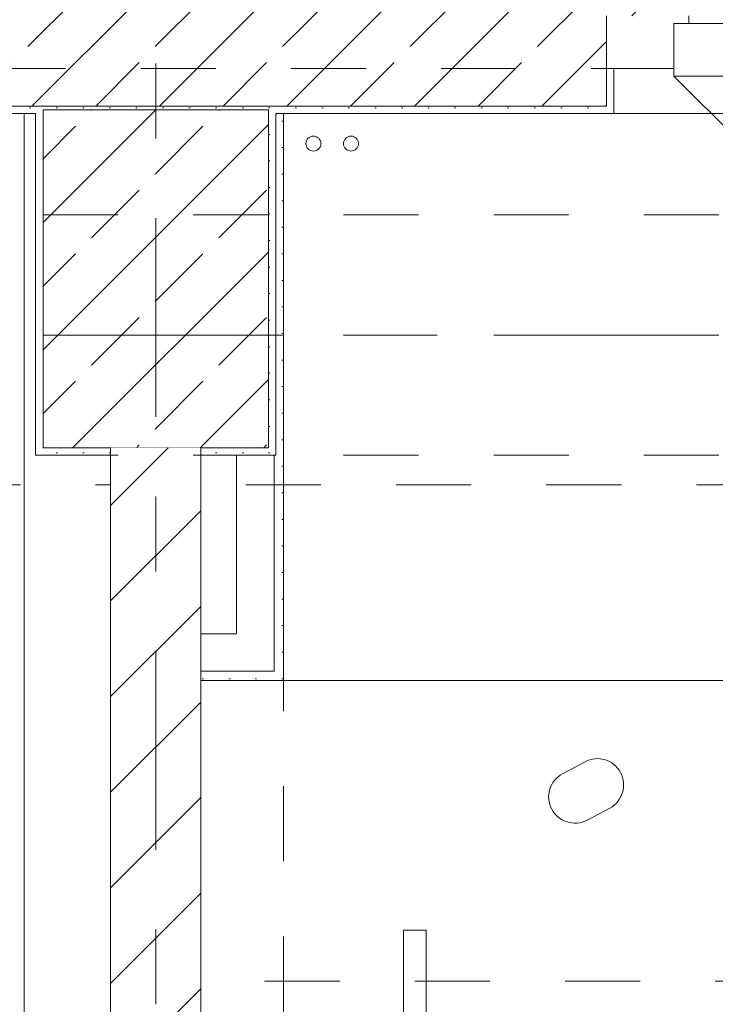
# Model space of a CAD drawing. Header units: metres. Extents: x -4 to 100, y -11 to 17.
# Tile 523 of 656: x 36.349 to 37.275, y 12.259 to 13.57. Entities that reach past the tile are written whole.
import ezdxf

# ---------------------------------------------------------------- set-up
doc = ezdxf.new("R2010")
doc.units = ezdxf.units.M
doc.header["$MEASUREMENT"] = 0
for name, pattern in [('Achse', [0.2, 0.1, -0.05, 0, -0.05]), ('Strichlinie doppelt', [0.546806, 0.264583, -0.105833, 0.070556, -0.105833]), ('Strichlinie eng', [0.115, 0.075, -0.04]), ('Untersicht', [0.1, 0.075, -0.025]), ('Wipeout_Contour', [1, 0, -1])]:
    doc.linetypes.add(name, pattern=pattern)
for name, color, linetype in [('152 - Bemaßung_ Beschriftung.Ausbau', 7, 'Continuous'), ('451 - Universal.Achsen Raster', 7, 'Continuous'), ('604 - Struktur.Wand Aussen', 7, 'Continuous'), ('605 - Struktur.Wand Innen', 7, 'Continuous'), ('607 - Struktur.Stütze', 7, 'Continuous'), ('608 - Struktur.Träger', 7, 'Continuous'), ('650 - Abdeckung.Fußboden Aufbau', 7, 'Continuous'), ('801 - HKLSE.Heizung_ Klima_ Lüftung', 7, 'Continuous'), ('Neubau_301 - Elemente.Linie', 7, 'Continuous'), ('Neubau_606 - Struktur.Wand Innen Ausbau', 7, 'Continuous'), ('Neubau_653 - Abdeckung.TB Verkofferung', 7, 'Continuous'), ('Neubau_701 - Einrichtung.Möbel', 7, 'Continuous')]:
    doc.layers.add(name, color=color, linetype=linetype)
doc.styles.add('ERSTELLTER_STIL_2', font='txt')
doc.dimstyles.new('ERSTELLTER_STIL__5', dxfattribs={"dimtxt": 0.1, "dimasz": 0.0532, "dimexe": 0.18, "dimexo": 0.0625, "dimgap": 0, "dimtad": 1, "dimtih": 1, "dimtoh": 1, "dimzin": 0, "dimdsep": 46, "dimtxsty": 'ERSTELLTER_STIL_2', "dimblk": 'ARROWHEAD_2', "dimblk1": 'ARROWHEAD_2', "dimblk2": 'ARROWHEAD_2', "dimcen": 0.09, "dimse1": 1, "dimse2": 1, "dimclrd": 7, "dimclre": 7, "dimclrt": 7, "dimazin": 0, "dimtfac": 1, "dimtdec": 4, "dimtmove": 0, "dimatfit": 3, "dimfxl": 1, "dimtolj": 1, "dimtzin": 0, "dimarcsym": 0})
pattern_1 = [(45, (0, 0), (-0.0848528, 0.0848528), []), (45, (-0.04243, 0.04243), (-0.0848528, 0.0848528), [0.09, -0.03])]
pattern_2 = [(45, (0, 0), (-0.01767767, 0.01767767), [0, -0.025])]

# ---------------------------------------------------------------- blocks, each defined once
blk = doc.blocks.new('*D336')
at = {"layer": '152 - Bemaßung_ Beschriftung.Ausbau', "color": 7, "linetype": 'Continuous', "lineweight": 5}
for p, q in [((33, 15.3025), (33, 15.4075)), ((33.0202, 15.39), (32.9798, 15.32)), ((36.4902, 15.39), (36.4498, 15.32)), ((32.86, 15.355), (33, 15.355)), ((33, 15.355), (36.47, 15.355))]:
    blk.add_line(p, q, dxfattribs=at)
at = {"layer": '152 - Bemaßung_ Beschriftung.Ausbau', "color": 7, "lineweight": 5, "char_height": 0.1, "attachment_point": 7, "style": 'ERSTELLTER_STIL_2'}
for s, insert in [('\\A1;{\\pql;\\fArial|b0|i0|c0|p38;3,47}', (34.5261, 15.375)), ('\\A1;{\\pql;\\fArial|b0|i0|c0|p38;12}', (36.298, 15.375))]:
    blk.add_mtext(s, dxfattribs=dict(at, insert=insert))
blk = doc.blocks.new('ARROWHEAD_2')
at = {"color": 0, "linetype": 'Continuous', "lineweight": 0}
for p, q in [((-0.378, -0.655), (0.378, 0.655)), ((0, 0), (-1, 0))]:
    blk.add_line(p, q, dxfattribs=at)
blk = doc.blocks.new('*D337')
at = {"layer": '152 - Bemaßung_ Beschriftung.Ausbau', "color": 7, "linetype": 'Continuous', "lineweight": 5}
for p, q in [((36.47, 15.3025), (36.47, 15.4075)), ((36.4902, 15.39), (36.4498, 15.32)), ((36.6102, 15.39), (36.5698, 15.32)), ((33, 15.355), (36.47, 15.355)), ((36.47, 15.355), (36.59, 15.355))]:
    blk.add_line(p, q, dxfattribs=at)
blk = doc.blocks.new('*D338')
at = {"layer": '152 - Bemaßung_ Beschriftung.Ausbau', "color": 7, "linetype": 'Continuous', "lineweight": 5}
for p, q in [((36.59, 15.3025), (36.59, 15.4075)), ((36.6102, 15.39), (36.5698, 15.32)), ((40.0702, 15.39), (40.0298, 15.32)), ((36.47, 15.355), (36.59, 15.355)), ((36.59, 15.355), (40.05, 15.355))]:
    blk.add_line(p, q, dxfattribs=at)
at = {"layer": '152 - Bemaßung_ Beschriftung.Ausbau', "color": 7, "lineweight": 5, "char_height": 0.1, "attachment_point": 7, "style": 'ERSTELLTER_STIL_2'}
for s, insert in [('\\A1;{\\pql;\\fArial|b0|i0|c0|p38;3,46}', (38.1111, 15.375)), ('\\A1;{\\pql;\\fArial|b0|i0|c0|p38;16}', (39.878, 15.375))]:
    blk.add_mtext(s, dxfattribs=dict(at, insert=insert))
blk = doc.blocks.new('*D339')
at = {"layer": '152 - Bemaßung_ Beschriftung.Ausbau', "color": 7, "linetype": 'Continuous', "lineweight": 5}
for p, q in [((40.05, 15.3025), (40.05, 15.4075)), ((40.0702, 15.39), (40.0298, 15.32)), ((40.2302, 15.39), (40.1898, 15.32)), ((36.59, 15.355), (40.05, 15.355)), ((40.05, 15.355), (40.21, 15.355))]:
    blk.add_line(p, q, dxfattribs=at)
blk = doc.blocks.new('*D373')
at = {"layer": '152 - Bemaßung_ Beschriftung.Ausbau', "color": 7, "linetype": 'Continuous', "lineweight": 5}
for p, q in [((33.08, 15.8025), (33.08, 15.9075)), ((33.1002, 15.89), (33.0598, 15.82)), ((36.4002, 15.89), (36.3598, 15.82)), ((32.78, 15.855), (33.08, 15.855)), ((33.08, 15.855), (36.38, 15.855))]:
    blk.add_line(p, q, dxfattribs=at)
at = {"layer": '152 - Bemaßung_ Beschriftung.Ausbau', "color": 7, "lineweight": 5, "insert": (34.597, 15.875), "char_height": 0.1, "attachment_point": 7, "style": 'ERSTELLTER_STIL_2'}
blk.add_mtext('\\A1;{\\pql;\\fArial|b0|i0|c0|p38;3,30}', dxfattribs=at)
blk = doc.blocks.new('*D374')
at = {"layer": '152 - Bemaßung_ Beschriftung.Ausbau', "color": 7, "linetype": 'Continuous', "lineweight": 5}
for p, q in [((36.38, 15.8025), (36.38, 15.9075)), ((36.4002, 15.89), (36.3598, 15.82)), ((36.7002, 15.89), (36.6598, 15.82)), ((33.08, 15.855), (36.38, 15.855)), ((36.38, 15.855), (36.68, 15.855))]:
    blk.add_line(p, q, dxfattribs=at)
at = {"layer": '152 - Bemaßung_ Beschriftung.Ausbau', "color": 7, "lineweight": 5, "insert": (36.4541, 15.875), "char_height": 0.1, "attachment_point": 7, "style": 'ERSTELLTER_STIL_2'}
blk.add_mtext('\\A1;{\\pql;\\fArial|b0|i0|c0|p38;30}', dxfattribs=at)
blk = doc.blocks.new('*D375')
at = {"layer": '152 - Bemaßung_ Beschriftung.Ausbau', "color": 7, "linetype": 'Continuous', "lineweight": 5}
for p, q in [((36.68, 15.8025), (36.68, 15.9075)), ((36.7002, 15.89), (36.6598, 15.82)), ((40.0002, 15.89), (39.9598, 15.82)), ((36.38, 15.855), (36.68, 15.855)), ((36.68, 15.855), (39.98, 15.855))]:
    blk.add_line(p, q, dxfattribs=at)
at = {"layer": '152 - Bemaßung_ Beschriftung.Ausbau', "color": 7, "lineweight": 5, "insert": (38.197, 15.875), "char_height": 0.1, "attachment_point": 7, "style": 'ERSTELLTER_STIL_2'}
blk.add_mtext('\\A1;{\\pql;\\fArial|b0|i0|c0|p38;3,30}', dxfattribs=at)
blk = doc.blocks.new('*D376')
at = {"layer": '152 - Bemaßung_ Beschriftung.Ausbau', "color": 7, "linetype": 'Continuous', "lineweight": 5}
for p, q in [((39.98, 15.8025), (39.98, 15.9075)), ((40.0002, 15.89), (39.9598, 15.82)), ((40.3002, 15.89), (40.2598, 15.82)), ((36.68, 15.855), (39.98, 15.855)), ((39.98, 15.855), (40.28, 15.855))]:
    blk.add_line(p, q, dxfattribs=at)
at = {"layer": '152 - Bemaßung_ Beschriftung.Ausbau', "color": 7, "lineweight": 5, "insert": (40.0541, 15.875), "char_height": 0.1, "attachment_point": 7, "style": 'ERSTELLTER_STIL_2'}
blk.add_mtext('\\A1;{\\pql;\\fArial|b0|i0|c0|p38;30}', dxfattribs=at)

msp = doc.modelspace()

# ---------------------------------------------------------------- hatches: boundary and pattern name
at = {"layer": '604 - Struktur.Wand Aussen', "linetype": 'Continuous', "lineweight": 0, "true_color": 0x000000}
h = msp.add_hatch(dxfattribs=at)
h.set_pattern_fill('Beton__Stahlbeton_0001', color=18, style=0, pattern_type=2)
h.set_pattern_definition(pattern_1)
h.paths.add_polyline_path([(35.88, 13.695), (35.88, 13.575), (35.94, 13.575), (35.94, 13.505), (35.94, 13.455), (37.13, 13.455), (37.13, 13.505), (37.13, 13.575), (37.19, 13.575), (37.19, 13.695)])
h = msp.add_hatch(dxfattribs=at)
h.set_pattern_fill('Gips_0001', color=18, style=0, pattern_type=2)
h.set_pattern_definition(pattern_2)
h.paths.add_polyline_path([(37.13, 13.445), (37.14, 13.445), (37.14, 13.505), (37.13, 13.505)])
h = msp.add_hatch(dxfattribs=at)
h.set_pattern_fill('Gips_0001', color=18, style=0, pattern_type=2)
h.set_pattern_definition(pattern_2)
h.paths.add_polyline_path([(35.94, 13.445), (36.37, 13.445), (36.37, 13.455), (35.94, 13.455)])
h = msp.add_hatch(dxfattribs=at)
h.set_pattern_fill('Gips_0001', color=18, style=0, pattern_type=2)
h.set_pattern_definition(pattern_2)
h.paths.add_polyline_path([(36.69, 13.455), (36.69, 13.445), (37.13, 13.445), (37.13, 13.455)])
at = {"layer": '607 - Struktur.Stütze', "linetype": 'Continuous', "lineweight": 0, "true_color": 0x000000}
h = msp.add_hatch(dxfattribs=at)
h.set_pattern_fill('Gips_0001', color=18, style=0, pattern_type=2)
h.set_pattern_definition(pattern_2)
h.paths.add_polyline_path([(36.37, 13.455), (36.37, 13.445), (36.38, 13.445), (36.38, 13.45), (36.68, 13.45), (36.68, 13.445), (36.69, 13.445), (36.69, 13.455)])
h = msp.add_hatch(dxfattribs=at)
h.set_pattern_fill('Beton__Stahlbeton_0001', color=18, style=0, pattern_type=2)
h.set_pattern_definition(pattern_1)
h.paths.add_polyline_path([(36.38, 13), (36.68, 13), (36.68, 13.45), (36.38, 13.45)])
h = msp.add_hatch(dxfattribs=at)
h.set_pattern_fill('Gips_0001', color=18, style=0, pattern_type=2)
h.set_pattern_definition(pattern_2)
h.paths.add_polyline_path([(36.38, 13.445), (36.37, 13.445), (36.37, 12.99), (36.47, 12.99), (36.47, 13), (36.38, 13)])
h = msp.add_hatch(dxfattribs=at)
h.set_pattern_fill('Gips_0001', color=18, style=0, pattern_type=2)
h.set_pattern_definition(pattern_2)
h.paths.add_polyline_path([(36.59, 12.99), (36.69, 12.99), (36.69, 13.445), (36.68, 13.445), (36.68, 13), (36.59, 13)])
at = {"layer": 'Neubau_606 - Struktur.Wand Innen Ausbau', "linetype": 'Continuous', "lineweight": 0, "true_color": 0x000000}
h = msp.add_hatch(dxfattribs=at)
h.set_pattern_fill('Gips_0001', color=18, style=0, pattern_type=2)
h.set_pattern_definition(pattern_2)
h.paths.add_polyline_path([(36.69, 12.99), (36.6875, 12.99), (36.6875, 12.7025), (36.7, 12.7025), (36.7, 13.445), (36.69, 13.445)])
h = msp.add_hatch(dxfattribs=at)
h.set_pattern_fill('Gips_0001', color=18, style=0, pattern_type=2)
h.set_pattern_definition(pattern_2)
h.paths.add_polyline_path([(36.6875, 12.7025), (36.6875, 12.69), (36.7, 12.69)])
h = msp.add_hatch(dxfattribs=at)
h.set_pattern_fill('Gips_0001', color=18, style=0, pattern_type=2)
h.set_pattern_definition(pattern_2)
h.paths.add_polyline_path([(36.6875, 12.7025), (36.7, 12.69), (36.7, 12.7025)])

# ---------------------------------------------------------------- linework, layer by layer
at = {"layer": '451 - Universal.Achsen Raster', "color": 160, "linetype": 'Strichlinie doppelt', "lineweight": 9, "true_color": 0x3232ff}
msp.add_line((64.935, 13.15), (-3.175, 13.15), dxfattribs=at)
at = {"layer": '604 - Struktur.Wand Aussen', "color": 7, "linetype": 'Continuous', "lineweight": 13}
for p, q in [((37.13, 13.575), (37.13, 13.505)), ((37.13, 13.575), (37.13, 13.505)), ((37.13, 13.575), (37.13, 13.505)), ((37.24, 13.575), (37.24, 13.565)), ((37.24, 13.565), (37.22, 13.565)), ((37.22, 13.565), (37.22, 13.505)), ((37.22, 13.495), (37.22, 13.565)), ((37.22, 13.565), (37.3, 13.565)), ((37.13, 13.455), (37.13, 13.505)), ((37.22, 13.505), (37.13, 13.505)), ((37.3, 13.495), (37.22, 13.495)), ((35.94, 13.455), (37.13, 13.455))]:
    msp.add_line(p, q, dxfattribs=at)
at = {"layer": '604 - Struktur.Wand Aussen', "color": 7, "linetype": 'Continuous', "lineweight": 5}
for p, q in [((37.13, 13.505), (37.14, 13.505)), ((37.13, 13.505), (37.14, 13.505)), ((37.13, 13.505), (37.14, 13.505)), ((37.14, 13.505), (37.14, 13.455)), ((37.14, 13.505), (37.14, 13.455)), ((37.14, 13.455), (37.14, 13.445)), ((37.14, 13.455), (37.14, 13.445)), ((37.13, 13.445), (37.14, 13.445))]:
    msp.add_line(p, q, dxfattribs=at)
at = {"layer": '604 - Struktur.Wand Aussen', "color": 7, "linetype": 'Continuous', "lineweight": 9}
for p, q in [((37.22, 13.495), (37.6372, 13.0778)), ((39.52, 13.445), (37.14, 13.445))]:
    msp.add_line(p, q, dxfattribs=at)
at = {"layer": '604 - Struktur.Wand Aussen', "color": 7, "linetype": 'Strichlinie eng', "lineweight": 9}
msp.add_line((39.52, 13.445), (37.14, 13.445), dxfattribs=at)
at = {"layer": '604 - Struktur.Wand Aussen', "color": 7, "linetype": 'Continuous', "lineweight": 5, "flags": 128}
for points in [[(35.94, 13.445), (36.37, 13.445)], [(36.69, 13.445), (37.13, 13.445)]]:
    msp.add_lwpolyline(points, dxfattribs=at)
at = {"layer": '604 - Struktur.Wand Aussen', "color": 7, "linetype": 'Continuous', "lineweight": 9}
msp.add_point((37.14, 13.445), dxfattribs=at)
at = {"layer": '607 - Struktur.Stütze', "color": 7, "linetype": 'Continuous', "lineweight": 13, "flags": 128}
msp.add_lwpolyline([(36.38, 13), (36.68, 13), (36.68, 13.45), (36.38, 13.45)], close=True, dxfattribs=at)
at = {"layer": '607 - Struktur.Stütze', "color": 7, "linetype": 'Continuous', "lineweight": 5, "flags": 128}
for points in [[(36.37, 13.445), (36.37, 12.99), (36.47, 12.99)], [(36.59, 12.99), (36.69, 12.99), (36.69, 13.445)]]:
    msp.add_lwpolyline(points, dxfattribs=at)
at = {"layer": '608 - Struktur.Träger', "color": 7, "linetype": 'Untersicht', "lineweight": 13}
msp.add_line((14.78, 13.31), (47.48, 13.31), dxfattribs=at)
at = {"layer": '608 - Struktur.Träger', "color": 7, "linetype": 'Achse', "lineweight": 9}
msp.add_line((14.78, 13.15), (47.48, 13.15), dxfattribs=at)
at = {"layer": '650 - Abdeckung.Fußboden Aufbau', "color": 7, "linetype": 'Continuous', "lineweight": 13, "flags": 128}
for points in [[(36.47, 8.25), (36.47, 12.99), (36.37, 12.99), (36.37, 13.445), (33.09, 13.445), (33.09, 12.99)], [(39.97, 8.235), (39.97, 8.51), (40.05, 8.51), (40.05, 12.99), (39.97, 12.99), (39.97, 13.445), (36.69, 13.445), (36.69, 12.99), (36.59, 12.99)], [(36.59, 12.99), (36.59, 8.235), (37.85, 8.235)]]:
    msp.add_lwpolyline(points, dxfattribs=at)
at = {"layer": '801 - HKLSE.Heizung_ Klima_ Lüftung', "color": 7, "linetype": 'Continuous', "lineweight": 5}
for centre in [(36.74, 13.405), (36.79, 13.405)]:
    msp.add_circle(centre, 0.01, dxfattribs=at)
at = {"layer": 'Neubau_606 - Struktur.Wand Innen Ausbau', "color": 1, "linetype": 'Continuous', "lineweight": 5}
for p, q in [((36.6875, 12.7525), (36.6875, 12.99)), ((36.6875, 12.7025), (36.6875, 12.7525)), ((36.6375, 12.7025), (36.6875, 12.7025)), ((36.6375, 12.7025), (36.6875, 12.7025))]:
    msp.add_line(p, q, dxfattribs=at)
at = {"layer": 'Neubau_606 - Struktur.Wand Innen Ausbau', "color": 1, "linetype": 'Continuous', "lineweight": 5, "flags": 128}
for points in [[(36.7, 12.69), (36.7, 13.445)], [(36.6375, 12.99), (36.6375, 12.7525)], [(36.7, 12.69), (36.6875, 12.69)]]:
    msp.add_lwpolyline(points, dxfattribs=at)
at = {"layer": 'Neubau_653 - Abdeckung.TB Verkofferung', "color": 1, "linetype": 'Untersicht', "lineweight": 9}
for p, q in [((15.11, 13.505), (47.13, 13.505)), ((22.05, 12.9505), (47.13, 12.9505)), ((36.7, 8.6495), (36.7, 12.69))]:
    msp.add_line(p, q, dxfattribs=at)
at = {"layer": 'Neubau_701 - Einrichtung.Möbel', "color": 1, "linetype": 'Strichlinie eng', "lineweight": 5}
msp.add_line((37.375, 12.29), (36.59, 12.29), dxfattribs=at)
at = {"layer": 'Neubau_701 - Einrichtung.Möbel', "color": 1, "linetype": 'Continuous', "lineweight": 5, "flags": 128}
for points in [[(36.59, 10.69), (36.59, 12.69), (37.39, 12.69), (37.39, 11.49), (38.79, 11.49), (38.79, 10.69)], [(36.8899, 11.5578), (36.8899, 12.3578), (36.8599, 12.3578), (36.8599, 11.5578)]]:
    msp.add_lwpolyline(points, close=True, dxfattribs=at)
msp.add_lwpolyline([(37.0866, 12.5741), (37.0716, 12.5661, 0.994302), (37.1044, 12.5043), (37.1345, 12.5203, 1), (37.1016, 12.5821)], format="xyb", close=True, dxfattribs=at)

# ---------------------------------------------------------------- dimensions: what is measured, and where the dimension line sits
at = {"layer": '152 - Bemaßung_ Beschriftung.Ausbau', "color": 7, "linetype": 'Continuous', "lineweight": 5}
for base, p1, p2, picture, middle in [((36.38, 15.855), (33.08, 13.45), (36.38, 13), '*D373', (34.7268, 15.925)), ((40.28, 15.855), (39.98, 13), (40.28, 13), '*D376', (40.1303, 15.925))]:
    dim = msp.add_linear_dim(base=base, p1=p1, p2=p2, angle=0, dimstyle='ERSTELLTER_STIL__5', dxfattribs=at)
    dim.commit()
    dim.dimension.update_dxf_attribs({"geometry": picture, "text_midpoint": middle, "dimtype": 160})

# ---------------------------------------------------------------- next in the draw order: wipeouts: each hides what was drawn before it
at = {"color": 254, "linetype": 'Wipeout_Contour', "lineweight": 0, "ltscale": 153.704008}
msp.add_wipeout([(36.47, 13), (36.47, 10.755), (36.59, 10.755), (36.59, 13)], dxfattribs=at).dxf.layer = '605 - Struktur.Wand Innen'

# ---------------------------------------------------------------- next in the draw order: hatches: boundary and pattern name
at = {"layer": '605 - Struktur.Wand Innen', "linetype": 'Continuous', "lineweight": 0, "true_color": 0x000000}
h = msp.add_hatch(dxfattribs=at)
h.set_pattern_fill('MW_Ziegel_0001', color=18, style=0, pattern_type=2)
h.set_pattern_definition([(45, (0, 0), (-0.0636396, 0.0636396), [])])
h.paths.add_polyline_path([(36.47, 13), (36.47, 10.755), (36.59, 10.755), (36.59, 13)])
at = {"layer": 'Neubau_606 - Struktur.Wand Innen Ausbau', "linetype": 'Continuous', "lineweight": 0, "true_color": 0x000000}
h = msp.add_hatch(dxfattribs=at)
h.set_pattern_fill('Gips_0001', color=18, style=0, pattern_type=2)
h.set_pattern_definition(pattern_2)
h.paths.add_polyline_path([(36.6875, 12.7025), (36.59, 12.7025), (36.59, 12.69), (36.6875, 12.69)])

# ---------------------------------------------------------------- next in the draw order: linework, layer by layer
at = {"layer": '451 - Universal.Achsen Raster', "color": 160, "linetype": 'Strichlinie doppelt', "lineweight": 9, "true_color": 0x3232ff}
msp.add_line((36.53, -10.585), (36.53, 16.355), dxfattribs=at)
at = {"layer": '605 - Struktur.Wand Innen', "color": 7, "linetype": 'Continuous', "lineweight": 18, "flags": 128}
for points in [[(36.47, 13), (36.47, 10.755)], [(36.59, 10.755), (36.59, 13)]]:
    msp.add_lwpolyline(points, dxfattribs=at)
at = {"layer": '608 - Struktur.Träger', "color": 7, "linetype": 'Untersicht', "lineweight": 13}
msp.add_line((14.78, 12.99), (47.48, 12.99), dxfattribs=at)
at = {"layer": 'Neubau_301 - Elemente.Linie', "color": 1, "linetype": 'Continuous', "lineweight": 5, "flags": 128}
msp.add_lwpolyline([(36.47, 12.99), (36.37, 12.99), (36.37, 13.445), (36.355, 13.445), (36.355, 8.25), (36.47, 8.25)], close=True, dxfattribs=at)
at = {"layer": 'Neubau_606 - Struktur.Wand Innen Ausbau', "color": 1, "linetype": 'Continuous', "lineweight": 5}
msp.add_line((36.59, 12.7025), (36.6375, 12.7025), dxfattribs=at)
at = {"layer": 'Neubau_606 - Struktur.Wand Innen Ausbau', "color": 1, "linetype": 'Continuous', "lineweight": 5, "flags": 128}
for points in [[(36.6375, 12.7525), (36.59, 12.7525)], [(36.59, 12.7025), (36.59, 12.7525)], [(36.59, 12.69), (36.59, 12.7025)], [(36.59, 12.69), (36.6875, 12.69)]]:
    msp.add_lwpolyline(points, dxfattribs=at)
at = {"layer": 'Neubau_653 - Abdeckung.TB Verkofferung', "color": 1, "linetype": 'Untersicht', "lineweight": 9}
for p in [(36.59, 8.6495), (36.7, 12.69)]:
    msp.add_line(p, (36.59, 12.69), dxfattribs=at)

# ---------------------------------------------------------------- next in the draw order: dimensions: what is measured, and where the dimension line sits
at = {"layer": '152 - Bemaßung_ Beschriftung.Ausbau', "color": 7, "linetype": 'Continuous', "lineweight": 5}
for base, p1, p2, picture, middle in [((36.68, 15.855), (36.38, 13), (36.68, 13), '*D374', (36.5303, 15.925)), ((39.98, 15.855), (36.68, 13), (39.98, 13), '*D375', (38.3268, 15.925)), ((36.47, 15.355), (33, 10.6049), (36.47, 10.625), '*D336', (34.656, 15.425)), ((40.05, 15.355), (36.59, 10.6175), (40.05, 10.7286), '*D338', (38.241, 15.425)), ((36.59, 15.355), (36.47, 10.625), (36.59, 10.6175), '*D337', (36.3742, 15.425)), ((40.21, 15.355), (40.05, 10.7286), (40.21, 10.7286), '*D339', (39.9542, 15.425))]:
    dim = msp.add_linear_dim(base=base, p1=p1, p2=p2, angle=0, dimstyle='ERSTELLTER_STIL__5', dxfattribs=at)
    dim.commit()
    dim.dimension.update_dxf_attribs({"geometry": picture, "text_midpoint": middle, "dimtype": 160})

doc.saveas('drawing.dxf')
